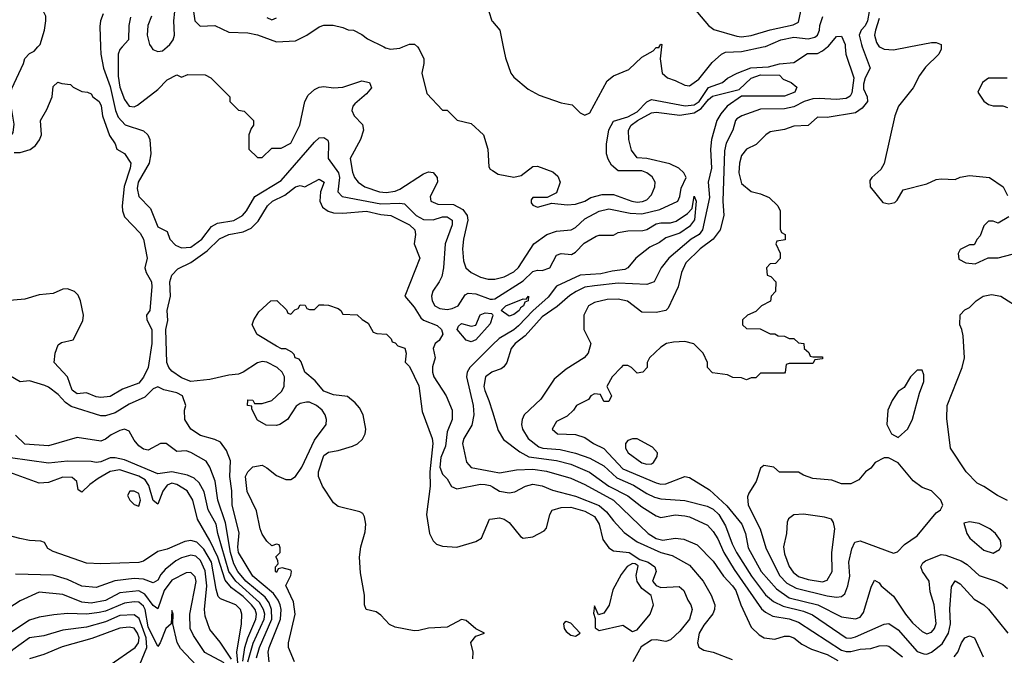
# Model space of a CAD drawing. Header units: inches. Extents: x 1793389 to 1900389, y 320802 to 470796.
# Tile 607 of 656: x 1858008 to 1862157, y 417437 to 420115. Entities that reach past the tile are written whole.
import ezdxf

# ---------------------------------------------------------------- set-up
doc = ezdxf.new("R2010")
doc.units = ezdxf.units.IN
doc.header["$MEASUREMENT"] = 0
for name, color, linetype in [('B8451', 7, 'Continuous'), ('B8452', 7, 'Continuous'), ('B8461', 7, 'Continuous'), ('B8462', 7, 'Continuous')]:
    doc.layers.add(name, color=color, linetype=linetype)

msp = doc.modelspace()

# ---------------------------------------------------------------- linework, layer by layer
at = {"layer": 'B8451', "color": 2}
for points, elevation in [([(1857475.4, 420000), (1857488.2, 419990), (1857505.8, 419965.8), (1857544.9, 419810), (1857564.8, 419784.8), (1857610, 419750.4), (1857670, 419721.6), (1857794.7, 419694.7), (1857818, 419678), (1857850, 419640.5), (1857914, 419610), (1857950, 419610.6), (1857973.1, 419626.9), (1857980.7, 419639.3), (1857984.8, 419675.2), (1857971.8, 419750), (1857969.7, 419790), (1857975.6, 419824.4), (1858024, 419930), (1858030, 419952), (1858050, 419972), (1858070, 419982), (1858085.4, 420000)], 246), ([(1858349.3, 420000), (1858350.4, 419970), (1858361.6, 419910), (1858390, 419834), (1858412.4, 419732.4), (1858423.7, 419703.7), (1858452.5, 419672.5), (1858530, 419646.4), (1858548.2, 419630), (1858557, 419610), (1858561.3, 419550), (1858554.4, 419510), (1858507.4, 419430), (1858503.4, 419403.4), (1858510.4, 419370.4), (1858558.8, 419318.8), (1858590, 419242), (1858630, 419222), (1858641, 419190), (1858664.9, 419164.9), (1858690, 419153), (1858730, 419157.1), (1858776.2, 419190), (1858816.2, 419243.8), (1858842.4, 419257.6), (1858910, 419268.8), (1858947, 419290), (1858963.6, 419310), (1858998.4, 419370), (1859110, 419437), (1859250, 419599.1), (1859270, 419617.3), (1859290, 419618.8), (1859307.1, 419607.1), (1859310, 419594), (1859308.2, 419530), (1859351.5, 419470), (1859355.2, 419450), (1859348.5, 419390), (1859366.8, 419370), (1859530, 419338.5), (1859610, 419341.7), (1859630, 419338.4), (1859678.4, 419290), (1859710, 419273.1), (1859750, 419271.7), (1859790, 419284.2), (1859810, 419284.9), (1859830.2, 419270.2), (1859830.3, 419250), (1859800.7, 419170), (1859794.4, 419070), (1859786.6, 419033.4), (1859776.3, 419010), (1859748.6, 418971.4), (1859743.8, 418950), (1859746.4, 418930), (1859758, 418910), (1859778.5, 418898.5), (1859810, 418893.7), (1859830, 418897.6), (1859855.1, 418910), (1859884.8, 418955.2), (1859897.2, 418962.8), (1859930, 418959.3), (1859990, 418937.1), (1860000, 418937.9)], 246), ([(1858439.7, 420000), (1858430.4, 419989.6), (1858423.1, 419970), (1858422.7, 419877.3), (1858430, 419831), (1858450, 419779.1), (1858470, 419750.7), (1858490, 419747.7), (1858504.8, 419755.2), (1858590, 419821), (1858630, 419861), (1858670, 419882), (1858690, 419872), (1858716.4, 419883.6), (1858790, 419882), (1858814, 419870), (1858894, 419790), (1858894, 419770), (1858930, 419734), (1858954, 419730), (1858994, 419690), (1858994, 419670), (1858983.6, 419656.4), (1858974, 419630), (1858974, 419570), (1859010, 419534), (1859030, 419534), (1859070, 419574), (1859110, 419574), (1859150, 419594), (1859189, 419670), (1859209.4, 419770.6), (1859223.2, 419796.8), (1859250, 419821), (1859270, 419830.8), (1859290, 419834), (1859330, 419827.7), (1859370, 419830.7), (1859450, 419857.3), (1859482, 419850), (1859490, 419828), (1859470, 419802), (1859419.8, 419760.2), (1859411.3, 419750), (1859407.1, 419732.9), (1859418, 419710), (1859453.2, 419673.2), (1859457.3, 419650), (1859444, 419610), (1859400.7, 419530), (1859410, 419472), (1859419.1, 419450), (1859434, 419430), (1859462.8, 419410), (1859524.7, 419390), (1859552.5, 419387.5), (1859590, 419392.7), (1859610, 419400.4), (1859710, 419464.9), (1859730, 419473.4), (1859750, 419470.8), (1859767.3, 419450), (1859768, 419430), (1859737.3, 419370), (1859741, 419350), (1859770, 419338), (1859836.1, 419336.1), (1859874.7, 419314.7), (1859893.4, 419290), (1859896.4, 419270), (1859878.4, 419190), (1859874.4, 419150), (1859878.8, 419098.8), (1859887.7, 419070), (1859910.4, 419050.4), (1859950, 419030.5), (1859982.3, 419022.3), (1860000, 419021.7)], 250), ([(1858561.8, 420000), (1858568.9, 419988.9), (1858590, 419980.5), (1858610, 419983.8), (1858629.1, 420000)], 254), ([(1859541.9, 420000), (1859550, 419996), (1859570, 419991), (1859610, 419994.8), (1859622.8, 420000)], 254), ([(1859683.7, 420000), (1859690, 419994), (1859711.3, 419950), (1859711.3, 419930), (1859702, 419890), (1859723.6, 419803.6), (1859790, 419734), (1859810, 419734), (1859851.1, 419691.1), (1859910, 419678), (1859962, 419630), (1859981, 419570), (1859985.4, 419494.6), (1859990, 419484.7), (1860000, 419478.8)], 254), ([(1857984.9, 419555.1), (1858010, 419555.3), (1858052.2, 419567.8), (1858074.6, 419585.4), (1858091.1, 419608.9), (1858100.7, 419630), (1858096.2, 419690), (1858123.3, 419736.7), (1858145.2, 419790), (1858150, 419834), (1858168.4, 419851.6), (1858185.4, 419845.4), (1858222, 419842), (1858234, 419830), (1858270, 419812), (1858294, 419810), (1858310, 419802), (1858316, 419790), (1858342.8, 419770), (1858351.8, 419751.8), (1858357.1, 419710), (1858386.8, 419626.8), (1858410, 419592), (1858418, 419570), (1858450.4, 419550.4), (1858477.1, 419510), (1858474.4, 419490), (1858448.2, 419411.8), (1858439.6, 419330), (1858441.7, 419310), (1858450, 419284), (1858515.6, 419215.6), (1858530.2, 419190.2), (1858545.7, 419110), (1858536.1, 419070), (1858541.5, 419050), (1858563.5, 419010), (1858564.5, 418990), (1858556, 418890), (1858542.4, 418870), (1858544.4, 418850), (1858564.7, 418810), (1858564.4, 418750), (1858550.2, 418649.8), (1858530, 418609.5), (1858510, 418583.6), (1858442, 418558), (1858390, 418527.3), (1858350, 418523.7), (1858330, 418526.6), (1858290, 418542.7), (1858250, 418539.3), (1858230, 418554), (1858209.6, 418609.6), (1858154, 418670), (1858157.2, 418710), (1858170, 418744.7), (1858184.5, 418755.5), (1858233.3, 418766.7), (1858274, 418846), (1858276.9, 418870), (1858264.2, 418930), (1858254.9, 418954.9), (1858239.3, 418970), (1858210, 418980.5), (1858190, 418979.6), (1858150, 418962), (1858090, 418955.1), (1858030, 418937), (1857870, 418923.6)], 242), ([(1859166, 417410), (1859141.2, 417470), (1859141.2, 417490), (1859169.6, 417610), (1859162.4, 417662.4), (1859129, 417731), (1859150, 417774), (1859153.2, 417790), (1859150, 417795.3), (1859114, 417806), (1859098, 417802), (1859090, 417786), (1859086, 417790), (1859086, 417810), (1859098, 417822), (1859096.4, 417836.4), (1859088, 417852), (1859106, 417870), (1859106, 417890), (1859102, 417902), (1859090, 417906), (1859070, 417898), (1859050, 417918), (1859030, 417948), (1859021.2, 417970), (1859005.6, 418045.6), (1858967.2, 418127.2), (1858959.3, 418190), (1858969.3, 418210), (1858990, 418230.6), (1859030, 418238), (1859050, 418227.3), (1859090, 418194), (1859130, 418177.3), (1859150, 418177.3), (1859170, 418190.7), (1859196.9, 418230), (1859250, 418342.8), (1859299, 418410), (1859301.2, 418430), (1859296, 418450), (1859282, 418470), (1859259.3, 418490), (1859230, 418503.7), (1859216.8, 418503.2), (1859190, 418497.2), (1859173.4, 418486.6), (1859136.3, 418430), (1859104.7, 418410), (1859090, 418405.1), (1859046.6, 418406.6), (1859010, 418428), (1858986, 418474), (1858986, 418486), (1858968.7, 418490), (1858970, 418514), (1858990, 418512), (1858998, 418498), (1859030, 418498), (1859070, 418511), (1859112, 418548), (1859122.7, 418570), (1859124, 418610), (1859114, 418630), (1859093.2, 418650), (1859050, 418672), (1859030, 418674.5), (1859010, 418669.3), (1858950, 418629.2), (1858930, 418620.9), (1858890, 418617.6), (1858810, 418599.1), (1858730, 418591.1), (1858690, 418605.4), (1858650, 418634.3), (1858636.4, 418650), (1858627.7, 418670), (1858624.5, 418810), (1858632.1, 418847.9), (1858629.8, 418890), (1858643.5, 418950), (1858641.1, 419010), (1858650, 419039.1), (1858674.5, 419065.5), (1858730, 419091.6), (1858798.6, 419141.4), (1858850, 419191.8), (1858889.2, 419210), (1858950, 419221.1), (1858983.1, 419236.9), (1859013.6, 419266.4), (1859052.7, 419330), (1859073.2, 419350), (1859124.7, 419375.3), (1859170, 419410.8), (1859190, 419416), (1859210, 419411), (1859270, 419442.8), (1859290.4, 419430), (1859275.5, 419390), (1859273, 419350), (1859284.7, 419324.7), (1859308.5, 419308.5), (1859330, 419301.6), (1859370, 419299.5), (1859470, 419308.7), (1859530, 419293.8), (1859571.3, 419290), (1859650.6, 419250), (1859673, 419230), (1859675.5, 419210), (1859670.4, 419170), (1859694.8, 419110), (1859631, 418950), (1859670, 418904), (1859698.5, 418858.5), (1859710, 418848.5), (1859767.1, 418827.1), (1859784.9, 418810), (1859790.4, 418790.4), (1859776, 418764), (1859758.8, 418750), (1859751, 418730), (1859758.8, 418690), (1859748.2, 418651.8), (1859748.2, 418630), (1859753, 418610), (1859805.5, 418530), (1859831, 418470), (1859830.8, 418430), (1859810, 418378), (1859801.6, 418318.4), (1859783.1, 418270), (1859778.9, 418230), (1859790, 418200.7), (1859810, 418181), (1859827.9, 418147.9), (1859850, 418139.1), (1859950, 418158.7), (1859970, 418157), (1859990, 418152), (1860000, 418146.2)], 242), ([(1859918, 417422), (1859919, 417450), (1859909.3, 417490.7), (1859930, 417518), (1859966, 417530), (1859930, 417548), (1859890, 417583.7), (1859870, 417587.3), (1859810, 417555.6), (1859730, 417552), (1859690, 417542), (1859670, 417540.7), (1859590, 417556.2), (1859566.6, 417566.6), (1859530, 417606.6), (1859510, 417620.9), (1859468.7, 417630), (1859461.2, 417650), (1859460.7, 417690), (1859444.6, 417784.6), (1859439.7, 417850), (1859445.6, 417894.4), (1859463.3, 417956.7), (1859466.3, 417990), (1859461, 418021), (1859454.5, 418034.5), (1859442, 418042), (1859350, 418064.5), (1859330, 418079.3), (1859283.7, 418150), (1859266.6, 418190), (1859267.3, 418210), (1859290, 418278.8), (1859310, 418292.7), (1859350, 418299.3), (1859410, 418318), (1859431.6, 418328.4), (1859453, 418347), (1859463.6, 418370), (1859466, 418390), (1859455.1, 418450), (1859439.3, 418479.3), (1859421.1, 418501.1), (1859390, 418527.6), (1859330, 418534.5), (1859289.3, 418550), (1859252.9, 418592.9), (1859210, 418629.2), (1859194, 418674), (1859185.2, 418685.2), (1859169.2, 418690), (1859164.7, 418704.7), (1859154.6, 418714.6), (1859128.9, 418728.9), (1859111.1, 418728.9), (1859090, 418739), (1859008.7, 418788.7), (1858988, 418830), (1858995.3, 418850), (1859016.4, 418883.6), (1859066, 418930), (1859091.6, 418931.6), (1859132.7, 418892.7), (1859138, 418878), (1859150, 418874), (1859167.3, 418892.7), (1859182, 418898), (1859190, 418914), (1859211.6, 418911.6), (1859218, 418898), (1859230, 418894), (1859250, 418894), (1859270, 418914), (1859290, 418914), (1859310, 418912), (1859350, 418898), (1859362, 418890), (1859370, 418874), (1859430, 418872), (1859451.6, 418851.6), (1859476.9, 418836.9), (1859498, 418798), (1859512.7, 418792.7), (1859554, 418790), (1859574, 418770), (1859578, 418758), (1859590, 418754), (1859601, 418741), (1859630.7, 418730.7), (1859636, 418710), (1859632.7, 418672.7), (1859650, 418654), (1859690, 418572), (1859704.1, 418464.1), (1859746.4, 418350), (1859748.5, 418330), (1859736.5, 418210), (1859738, 418150), (1859722, 418030), (1859735.5, 417950), (1859750, 417918.8), (1859764.8, 417904.8), (1859790, 417897.1), (1859850, 417893), (1859930, 417916), (1859954, 417930), (1859988, 418010), (1860000, 418011.7)], 238), ([(1860000, 418863.9), (1859990, 418833.2), (1859930, 418765.6), (1859910, 418757.6), (1859890, 418765.1), (1859852, 418810), (1859856.6, 418823.4), (1859870, 418834.4), (1859910, 418823.8), (1859930, 418827.3), (1859948.2, 418871.8), (1859970, 418879.5), (1859996.7, 418876.7), (1860000, 418872.5)], 242), ([(1860000, 418744.6), (1859904.9, 418650), (1859893, 418630), (1859890.4, 418610), (1859918.9, 418490), (1859921.1, 418450), (1859912.9, 418407.1), (1859879.5, 418350), (1859874, 418330), (1859890.4, 418250.4), (1859910, 418228), (1860000, 418211.5)], 246), ([(1859058.7, 417410), (1859055.4, 417450), (1859059.2, 417470), (1859107.8, 417590), (1859109.8, 417629.8), (1859106, 417650), (1859097.7, 417670), (1859077.7, 417697.7), (1858991.1, 417770), (1858929.9, 417869.9), (1858927, 417893), (1858932.5, 417952.5), (1858903.5, 418070), (1858902.3, 418130), (1858893.7, 418190), (1858895.9, 418255.9), (1858879.6, 418299.6), (1858854.5, 418334.5), (1858830, 418346.6), (1858770, 418363.7), (1858729.2, 418390), (1858704, 418430), (1858702, 418470), (1858708.7, 418490), (1858694, 418530), (1858670, 418542.7), (1858616, 418556), (1858590, 418568.7), (1858570, 418559), (1858535.1, 418524.9), (1858470, 418494.5), (1858410, 418458.4), (1858370, 418445.6), (1858350, 418445.6), (1858225.3, 418485.3), (1858201.8, 418501.8), (1858170, 418536.2), (1858130, 418567.3), (1858114.2, 418574.2), (1858050, 418594), (1858010, 418589.2), (1857970, 418612.7)], 246), ([(1860000, 418630.7), (1859998, 418630), (1859971, 418610), (1859963.8, 418570), (1859967.9, 418552.1), (1859985.5, 418510), (1860000, 418462.7)], 250), ([(1859006.3, 417426.3), (1859018.9, 417470), (1859070.7, 417590), (1859069, 417630), (1859058.8, 417658.8), (1859042.7, 417682.7), (1858960.9, 417750), (1858926.8, 417790), (1858910, 417822.9), (1858895.8, 417870), (1858875.6, 417995.6), (1858843.5, 418090), (1858831.2, 418171.2), (1858810, 418229), (1858794.3, 418254.3), (1858730, 418292), (1858710, 418298), (1858670, 418295.3), (1858626, 418330), (1858602, 418330), (1858550, 418301.2), (1858530, 418305.2), (1858510, 418319), (1858490, 418344), (1858470, 418382), (1858450, 418389.3), (1858430, 418384.5), (1858393.8, 418366.2), (1858370, 418347), (1858350, 418339.5), (1858250, 418354), (1858130, 418319.5), (1858030, 418327), (1857990, 418364)], 250), ([(1858969.9, 417410.1), (1858992.3, 417487.7), (1859038.3, 417590), (1859040.6, 417610), (1859035.7, 417630), (1859018.9, 417658.9), (1858919.3, 417750), (1858889.9, 417789.9), (1858843.8, 417950), (1858836.4, 417990), (1858801.7, 418050), (1858785.2, 418125.2), (1858763.9, 418163.9), (1858743.3, 418183.3), (1858715.4, 418195.4), (1858650, 418209.8), (1858590, 418202), (1858450, 418260.4), (1858410, 418269.7), (1858390, 418269.6), (1858350, 418252), (1858330, 418249.5), (1858310, 418253.6), (1858210, 418254.3), (1858130, 418246.6), (1857970, 418269.7)], 254), ([(1858947.9, 417412.1), (1858957, 417470), (1858969.2, 417510.8), (1859003.5, 417590), (1859006.6, 417610), (1858999.8, 417630), (1858985.6, 417650), (1858950, 417684.8), (1858900.7, 417720.7), (1858873.9, 417753.9), (1858842.9, 417850), (1858810, 417920.7), (1858757.6, 418010), (1858737.4, 418090), (1858713.3, 418130), (1858670, 418157.3), (1858650, 418162.3), (1858630, 418154.3), (1858611, 418129), (1858590, 418073.2), (1858570, 418088.7), (1858552.3, 418152.3), (1858536.4, 418176.4), (1858510, 418192), (1858430, 418218.2), (1858390, 418210.9), (1858338.4, 418181.6), (1858303.6, 418156.4), (1858270, 418124), (1858254.6, 418134.6), (1858249.3, 418170), (1858230, 418186.6), (1858190, 418187), (1858130, 418165.2), (1858090, 418162), (1857967, 418207)], 258), ([(1858949.8, 417170), (1858922.5, 417450), (1858942.4, 417570), (1858943.7, 417610), (1858938, 417630), (1858919, 417650), (1858854.9, 417674.9), (1858845.1, 417685.1), (1858835.6, 417715.6), (1858816.2, 417830), (1858784.6, 417884.6), (1858754.3, 417914.3), (1858730, 417921.3), (1858703.4, 417916.6), (1858630, 417883.6), (1858590, 417875.1), (1858530, 417834), (1858510, 417827.6), (1858350, 417822), (1858290, 417825.2), (1858150, 417874), (1858126.6, 417886.6), (1858112.3, 417912.3), (1858098, 417918), (1858050, 417920.9), (1858009.4, 417929.4), (1857950, 417944)], 262), ([(1858900.2, 417420.2), (1858852.3, 417492.3), (1858810, 417545.2), (1858790, 417602), (1858786.9, 417630), (1858796.8, 417730), (1858790, 417793.2), (1858770, 417836.3), (1858750, 417854.3), (1858730, 417858.3), (1858690, 417848.2), (1858665.5, 417834.5), (1858621.2, 417798.8), (1858602.7, 417777.3), (1858590, 417753.2), (1858570, 417742.9), (1858530, 417758), (1858490, 417761.1), (1858409, 417751), (1858330, 417723), (1858270, 417728.2), (1858210, 417756.3), (1858150, 417775.1), (1857990, 417779)], 266), ([(1858870, 417404.8), (1858788.9, 417448.9), (1858740.6, 417520.6), (1858726.6, 417550), (1858725.4, 417610), (1858752.3, 417747.7), (1858747.5, 417767.5), (1858730, 417786), (1858710, 417784.5), (1858650, 417753.3), (1858616.5, 417710), (1858590, 417633.2), (1858570, 417646.6), (1858535, 417695), (1858510, 417708.6), (1858430, 417699.8), (1858370, 417668.6), (1858310, 417657.4), (1858270, 417660.5), (1858190, 417693.3), (1858090, 417702.9), (1858010, 417666.6), (1857890, 417589)], 270), ([(1858775.3, 417370), (1858686.3, 417466.3), (1858671.3, 417491.3), (1858654, 417570), (1858655.3, 417610), (1858650, 417626), (1858646, 417570), (1858623.8, 417550), (1858600.7, 417490), (1858590, 417474), (1858550, 417557.6), (1858537.1, 417630), (1858530, 417644.2), (1858510, 417660.4), (1858490, 417662.3), (1858450, 417657.3), (1858370, 417623.1), (1858343.2, 417616.8), (1858290.9, 417610.9), (1858210, 417613.6), (1858151.9, 417608.1), (1858090, 417598), (1858050, 417585.6), (1857937.3, 417510)], 274), ([(1858495.3, 417350), (1858544.2, 417470), (1858541.7, 417510), (1858512.3, 417592.3), (1858490, 417607.1), (1858430, 417605.1), (1858370, 417578.7), (1858290, 417555.4), (1858190, 417543.6), (1858110, 417519.7), (1858050, 417511.3), (1857980, 417460), (1857850, 417342)], 278), ([(1858390, 417397.1), (1858495.1, 417470), (1858509.5, 417490), (1858511.6, 417510), (1858504.7, 417530), (1858490, 417551.2), (1858470, 417555.8), (1858430, 417551.2), (1858312.4, 417507.6), (1858186.9, 417473.1), (1858110, 417440.9), (1858050, 417422)], 282)]:
    msp.add_lwpolyline(points, dxfattribs=dict(at, elevation=elevation))
at = {"layer": 'B8451', "color": 2, "elevation": 262}
msp.add_lwpolyline([(1858490, 418128.7), (1858472, 418128), (1858462, 418110), (1858472, 418090), (1858490, 418072), (1858510, 418064.7), (1858517, 418090), (1858510, 418119)], close=True, dxfattribs=at)
at = {"layer": 'B8452', "color": 2}
for points, elevation in [([(1858085.4, 420000), (1858094, 420010), (1858113.2, 420070), (1858118, 420110), (1858118, 420130), (1858108.9, 420148.9), (1858108.7, 420170), (1858102, 420190), (1858054, 420230), (1858037.5, 420297.5), (1858029, 420310), (1857999, 420330)], 246), ([(1858360.3, 420139.7), (1858348.5, 420110), (1858346, 420086), (1858349.3, 420000)], 246), ([(1858629.1, 420000), (1858640.9, 420010), (1858654.5, 420030), (1858660.9, 420050), (1858657.2, 420110), (1858662, 420150)], 254), ([(1858741, 420150), (1858746.8, 420110), (1858768.1, 420088.1), (1858830, 420090.6), (1858890, 420062), (1858970, 420059.1), (1859010.5, 420050.5), (1859090, 420021), (1859170, 420026), (1859218, 420050), (1859270, 420084.7), (1859290, 420091.3), (1859328.9, 420091.1), (1859370, 420082), (1859391.6, 420071.6), (1859414, 420070), (1859450, 420052), (1859473.7, 420033.7), (1859541.9, 420000)], 254), ([(1859984.7, 420150), (1859998, 420110), (1860000, 420107.6)], 258), ([(1858474.6, 420125.4), (1858467.7, 420090), (1858466.8, 420030), (1858439.7, 420000)], 250), ([(1858563.8, 420130), (1858548.5, 420090), (1858544.9, 420050), (1858555.5, 420010), (1858561.8, 420000)], 254), ([(1859050, 420123.8), (1859070, 420114.4), (1859090, 420123)], 258), ([(1859622.8, 420000), (1859650, 420011), (1859671.6, 420011.6), (1859683.7, 420000)], 254)]:
    msp.add_lwpolyline(points, dxfattribs=dict(at, elevation=elevation))
at = {"layer": 'B8461', "color": 2}
for points, elevation in [([(1860000, 419478.8), (1860024.5, 419464.5), (1860090, 419450.8), (1860121.2, 419458.8), (1860170, 419496), (1860190, 419498), (1860254.4, 419474.4), (1860275.3, 419455.3), (1860284.7, 419430), (1860270, 419386), (1860230, 419366), (1860170, 419366), (1860163.6, 419356.4), (1860163.6, 419343.6), (1860170, 419334), (1860190, 419324.7), (1860250, 419342), (1860315.3, 419335.3), (1860350, 419337.3), (1860388.7, 419350), (1860414.7, 419365.3), (1860462, 419378), (1860510, 419378.4), (1860586.8, 419350), (1860610, 419346.7), (1860631.7, 419348.3), (1860650, 419356.4), (1860670, 419377.3), (1860684.2, 419410), (1860685.6, 419430), (1860673.2, 419453.2), (1860650, 419469.6), (1860630, 419477.4), (1860530, 419478.4), (1860502, 419502), (1860487.3, 419527.3), (1860480.5, 419550), (1860480.5, 419590), (1860490, 419651.3), (1860510, 419687.3), (1860570, 419706), (1860610, 419727.3), (1860650, 419768.2), (1860670, 419778.4), (1860812.6, 419752.6), (1860850, 419756.2), (1860870.4, 419769.6), (1860910, 419828.9), (1860969.2, 419850), (1860990, 419868), (1861031.1, 419888.9), (1861088.5, 419911.5), (1861163.2, 419916.8), (1861210, 419928.2), (1861270, 419934.6), (1861327.3, 419972.7), (1861370, 419972.7), (1861390, 419983.8), (1861411, 420000)], 254), ([(1860045.1, 420000), (1860054.4, 419954.4), (1860078, 419890), (1860090, 419872), (1860150, 419822), (1860196.9, 419796.9), (1860290, 419764.7), (1860336, 419756), (1860370, 419722), (1860390, 419712), (1860410, 419722), (1860483.1, 419856.9), (1860510, 419877.6), (1860575.3, 419904.7), (1860630, 419957.3), (1860676.5, 419983.5), (1860690, 419998), (1860702, 419998), (1860703.1, 420000)], 258), ([(1861486.3, 420000), (1861488.7, 419970), (1861523.2, 419870), (1861513.6, 419806.4), (1861507.2, 419792.8), (1861490, 419783.5), (1861450, 419778.5), (1861376.5, 419783.5), (1861350, 419781), (1861314, 419770), (1861270, 419748.2), (1861230, 419739.1), (1861130, 419737.4), (1861051.3, 419710), (1861030, 419697.2), (1861024, 419690), (1861013, 419650), (1860985.2, 419594.8), (1860978.3, 419561.7), (1860970.4, 419350.4), (1860974.9, 419290), (1860959.3, 419230), (1860930.6, 419190), (1860875.5, 419150), (1860815.5, 419090), (1860797.1, 419050), (1860783, 418990), (1860739.8, 418900.2), (1860730, 418889.2), (1860690, 418881.2), (1860630, 418882), (1860569.4, 418929.4), (1860530, 418938), (1860483.4, 418936.6), (1860430, 418924), (1860404.7, 418910), (1860384.7, 418870), (1860384.7, 418810), (1860414, 418750), (1860404, 418710), (1860386, 418690), (1860310, 418642.7), (1860259.9, 418600.1), (1860204.1, 418515.9), (1860134, 418450), (1860124.9, 418430), (1860123, 418410), (1860126, 418390), (1860150.2, 418350.2), (1860195.9, 418315.9), (1860212, 418310), (1860284.8, 418304.8), (1860350, 418289), (1860410, 418267.2), (1860470, 418235.3), (1860524.8, 418184.8), (1860594.2, 418154.2), (1860650, 418118.7), (1860683.2, 418103.2), (1860710, 418096.9), (1860810, 418088.7), (1860904.8, 418064.8), (1860930, 418052.2), (1860953.4, 418030), (1860982.4, 417982.4), (1861010, 417907.3), (1861028.9, 417870), (1861091.5, 417770), (1861150, 417692.2), (1861184.2, 417664.2), (1861224.4, 417644.4), (1861310, 417622.7), (1861348.1, 417608.1), (1861490, 417510.4), (1861510, 417508.7), (1861530, 417514.6), (1861650, 417567.7), (1861670, 417570.5), (1861710, 417544.9), (1861790, 417452.7), (1861817.2, 417442.8), (1861830, 417442.4), (1861850, 417450.4), (1861894.7, 417485.3), (1861921.7, 417530), (1861929.7, 417570), (1861926.6, 417633.4), (1861934, 417726), (1861950, 417750.8), (1861970, 417738.8), (1862030, 417674), (1862070.4, 417650.4), (1862090, 417631), (1862172, 417530)], 254), ([(1861558.1, 420000), (1861591.3, 419910), (1861570, 419869.3), (1861563, 419843), (1861563.4, 419823.4), (1861579.1, 419790), (1861580.7, 419770), (1861557.7, 419742.3), (1861530, 419722.7), (1861410, 419702.7), (1861370, 419704), (1861330, 419669), (1861270, 419666), (1861230, 419652.7), (1861170, 419642), (1861152, 419630), (1861110.9, 419589.1), (1861070, 419568.7), (1861050, 419542), (1861040.5, 419510), (1861038, 419470), (1861050, 419424.7), (1861090, 419391.3), (1861130, 419381), (1861165.4, 419365.4), (1861202, 419330), (1861212, 419310), (1861212.7, 419232.7), (1861218, 419218), (1861234, 419210), (1861232.7, 419187.3), (1861198, 419182), (1861194, 419170), (1861211.6, 419131.6), (1861211.6, 419108.4), (1861192.7, 419087.3), (1861170, 419086), (1861154, 419070), (1861158, 419038), (1861172.7, 419032.7), (1861194, 419010), (1861192, 418970), (1861174, 418950), (1861171.1, 418928.9), (1861134, 418910), (1861110, 418886), (1861074, 418870), (1861054, 418850), (1861054, 418830), (1861070, 418814), (1861127.3, 418812.7), (1861170, 418792), (1861190, 418792), (1861203.6, 418783.6), (1861230, 418782), (1861250, 418772), (1861270, 418772), (1861290, 418754), (1861312, 418750), (1861314, 418730), (1861332.7, 418712.7), (1861338, 418698), (1861350, 418694), (1861390, 418694), (1861390, 418686), (1861358, 418682), (1861350, 418666), (1861250, 418666), (1861238, 418662), (1861234, 418630), (1861230, 418626), (1861130, 418626), (1861110, 418606), (1861090, 418606), (1861070, 418598), (1861050, 418606), (1861012.7, 418607.3), (1860990, 418618), (1860927.3, 418627.3), (1860906, 418650), (1860906, 418670), (1860888, 418710), (1860848.9, 418748.9), (1860810, 418759), (1860763.5, 418756.5), (1860734, 418750), (1860710, 418735.3), (1860662, 418690), (1860652, 418670), (1860652, 418650), (1860634, 418630), (1860610, 418626), (1860586, 418650), (1860570, 418658), (1860550, 418658), (1860542, 418650), (1860504.7, 418610), (1860482, 418570), (1860502, 418530), (1860490, 418506), (1860470, 418506), (1860455.3, 418535.3), (1860430, 418538), (1860414, 418530), (1860404.7, 418515.3), (1860354, 418490), (1860342, 418470), (1860315.3, 418444.7), (1860270, 418422), (1860251.3, 418390), (1860274, 418370), (1860350, 418367.3), (1860390, 418354.8), (1860426, 418330), (1860470, 418308.2), (1860550, 418223.1), (1860690, 418163.7), (1860710, 418158.4), (1860730, 418159.5), (1860810.6, 418190.6), (1860830, 418186.8), (1860914.3, 418134.3), (1860987.3, 418067.3), (1861050.3, 417990), (1861066, 417950), (1861078, 417890), (1861132, 417790), (1861197, 417717), (1861250, 417679.6), (1861370.7, 417650), (1861470, 417599.3), (1861530, 417590.5), (1861550, 417597.3), (1861563, 417617), (1861595.3, 417724.7), (1861610, 417754), (1861630, 417742), (1861638, 417730), (1861690, 417686.8), (1861740.5, 417610), (1861770, 417574), (1861810, 417537.3), (1861830, 417527.3), (1861850, 417534.8), (1861862.7, 417550), (1861869.3, 417570.7), (1861861.6, 417650), (1861844.6, 417704.6), (1861839.6, 417750), (1861811.8, 417790), (1861805.1, 417810), (1861813.6, 417826.4), (1861824.7, 417835.3), (1861890, 417861.3), (1861910, 417858.7), (1861975.5, 417835.5), (1861999.7, 417819.7), (1862050, 417773.4), (1862122, 417750), (1862150, 417736), (1862170, 417718)], 258), ([(1860712.7, 420000), (1860706, 419950), (1860714.8, 419890), (1860738, 419870), (1860770, 419859.3), (1860810, 419838.4), (1860830, 419836.4), (1860870, 419864.9), (1860925.4, 419934.6), (1860965.2, 419970), (1860981.5, 419978.5), (1861050, 419981.1), (1861140.4, 420000)], 258), ([(1861891, 420000), (1861891, 419990), (1861881, 419970), (1861824.5, 419915.5), (1861799.8, 419880.2), (1861772.5, 419827.5), (1861711, 419750), (1861694.8, 419710), (1861650.6, 419509.4), (1861636.8, 419483.2), (1861598, 419450), (1861590, 419438), (1861591, 419410), (1861644.5, 419344.5), (1861670, 419338.8), (1861695.1, 419344.9), (1861705.6, 419354.4), (1861730, 419398), (1861830, 419422.8), (1861870, 419441), (1861890, 419444.7), (1861950, 419441), (1861970, 419451), (1862010, 419458), (1862094, 419450), (1862152, 419410), (1862170, 419374)], 262), ([(1861631, 420000), (1861650, 419990.4), (1861690, 419987.3), (1861754.4, 420000)], 262), ([(1860000, 419021.7), (1860010, 419021.3), (1860050, 419032.2), (1860090, 419052.7), (1860110, 419070.6), (1860175.1, 419170), (1860229.3, 419210), (1860270, 419223.8), (1860331.1, 419228.9), (1860350, 419239.3), (1860390, 419275.8), (1860450, 419308.5), (1860490, 419318), (1860579.9, 419299.9), (1860630, 419296.5), (1860704.6, 419315.4), (1860781.2, 419350), (1860789.4, 419370), (1860794.8, 419405.2), (1860816.2, 419450), (1860806, 419470), (1860786, 419490), (1860747.5, 419507.5), (1860650, 419529.8), (1860610, 419532.8), (1860585.7, 419565.7), (1860574.5, 419610), (1860572.8, 419650), (1860584, 419670), (1860611.8, 419690), (1860670, 419722), (1860690, 419725.8), (1860790, 419712.3), (1860850, 419722.9), (1860879.2, 419740.8), (1860910, 419779), (1860927.4, 419792.6), (1861038.9, 419821.1), (1861090, 419868.7), (1861130, 419882), (1861210, 419880.5), (1861224.4, 419864.4), (1861258, 419850), (1861282.8, 419830), (1861274, 419810), (1861230, 419792), (1861050, 419793.2), (1860989.1, 419750.9), (1860962, 419718), (1860944.9, 419690), (1860922.6, 419610), (1860918.9, 419570), (1860923.6, 419490), (1860908.7, 419430), (1860914.8, 419365.2), (1860885.7, 419230), (1860870.4, 419210), (1860837.1, 419190), (1860743, 419110), (1860710.6, 419070), (1860681, 419010), (1860650, 418999.5), (1860530, 419004.4), (1860430, 418994.2), (1860390, 418987.3), (1860353, 418970), (1860326.6, 418953.4), (1860273.2, 418906.8), (1860210, 418863.6), (1860137.5, 418782.5), (1860096.3, 418750), (1860079.1, 418730), (1860061, 418670), (1860047.5, 418652.5), (1860036.3, 418643.7), (1860000, 418630.7)], 250), ([(1862168.4, 419868.4), (1862090, 419868), (1862064.7, 419850), (1862044.7, 419810), (1862070, 419772), (1862090, 419758), (1862110, 419751.3), (1862150, 419751.3), (1862170, 419744.7)], 266), ([(1860000, 418937.9), (1860010, 418938.7), (1860130, 419015.3), (1860170, 419053.7), (1860190, 419059.6), (1860210, 419058.5), (1860242, 419070), (1860270, 419122.4), (1860290, 419130.4), (1860333.7, 419126.3), (1860350, 419134.9), (1860386.6, 419173.4), (1860436.9, 419203.1), (1860450, 419207), (1860510, 419207.7), (1860530, 419218.5), (1860570, 419225.8), (1860633.2, 419226.8), (1860650, 419230.3), (1860690, 419254.3), (1860710, 419259.6), (1860750, 419258.7), (1860774.3, 419265.7), (1860821.3, 419298.7), (1860840.9, 419319.1), (1860850, 419370.8), (1860858.8, 419350), (1860851.5, 419271.5), (1860830, 419244.2), (1860790, 419215.6), (1860730, 419195.4), (1860704, 419176), (1860663.8, 419156.2), (1860603.7, 419110), (1860570.3, 419069.7), (1860558, 419062), (1860504.2, 419055.8), (1860456.3, 419043.7), (1860370, 419038.4), (1860270, 418992.8), (1860234.2, 418945.8), (1860170, 418888.4), (1860110, 418825.1), (1860090, 418808.4), (1860027.7, 418772.3), (1860000, 418744.6)], 246), ([(1862176, 419284), (1862130, 419258), (1862110, 419266), (1862090, 419266), (1862070, 419246), (1862055.3, 419204.7), (1862042, 419190), (1862030, 419166), (1862010, 419166), (1861970, 419146), (1861962, 419130), (1861965.4, 419105.4), (1861994, 419090), (1862033.6, 419086.4), (1862088.9, 419111.1), (1862130, 419111.3), (1862190, 419127.3)], 262), ([(1862170, 418089), (1862128, 418110), (1862070, 418148.7), (1862042, 418162), (1861995.3, 418210), (1861929.3, 418309.3), (1861914.6, 418434.6), (1861915.3, 418490), (1861979, 418650), (1861988.7, 418690), (1861983.1, 418783.1), (1861978, 418810), (1861968.7, 418830), (1861970, 418872), (1861990, 418892), (1862010, 418902), (1862038, 418930), (1862068, 418950), (1862103.2, 418956.8), (1862142, 418950), (1862230, 418894)], 258), ([(1860000, 418872.5), (1860002, 418870), (1860000, 418863.9)], 242), ([(1860000, 418462.7), (1860024.1, 418384.1), (1860046.4, 418346.4), (1860114.8, 418294.8), (1860153.6, 418273.6), (1860270, 418258.3), (1860330, 418241.7), (1860409.2, 418209.2), (1860490.2, 418150.2), (1860570, 418108.7), (1860630, 418062.4), (1860690, 418024.9), (1860710, 418018), (1860770, 418028.2), (1860810, 418024.9), (1860830, 418020.4), (1860906, 417986), (1860930, 417959.1), (1860950, 417927.3), (1860975.6, 417870), (1861018, 417798), (1861133, 417633), (1861150, 417618.7), (1861182, 417602), (1861250, 417591.4), (1861290, 417577.4), (1861470, 417459), (1861490, 417452.6), (1861510, 417452.6), (1861550, 417463.1), (1861593.9, 417466.1), (1861630, 417477.6), (1861658.7, 417478.7), (1861670, 417475.5), (1861727.7, 417430)], 250), ([(1860000, 418211.5), (1860030, 418206), (1860101.6, 418218.4), (1860170, 418221.7), (1860227.7, 418212.3), (1860330, 418183.7), (1860390, 418157), (1860510.2, 418090.2), (1860656.4, 417950), (1860690, 417929.1), (1860717.5, 417922.5), (1860770, 417930.4), (1860806.2, 417926.2), (1860862.4, 417902.4), (1860930, 417833.4), (1860973.7, 417770), (1861011.8, 417730), (1861025.7, 417710), (1861046.7, 417650), (1861090, 417556), (1861123.4, 417523.4), (1861144.7, 417510), (1861190, 417505.5), (1861230, 417517.3), (1861250, 417517.3), (1861270, 417510.6), (1861303.9, 417483.9), (1861343.6, 417463.6), (1861410, 417441.1), (1861455.6, 417415.6)], 246), ([(1860000, 418146.2), (1860030, 418128.7), (1860070, 418121.3), (1860094.3, 418125.7), (1860139, 418150), (1860170, 418157.6), (1860210, 418150.4), (1860253.3, 418133.3), (1860350, 418107.4), (1860450, 418068.8), (1860481.2, 418041.2), (1860510, 418003), (1860555.1, 417955.1), (1860610, 417915.3), (1860710, 417870.3), (1860757.2, 417857.2), (1860830, 417816.3), (1860887.7, 417750), (1860922, 417690), (1860937.3, 417650), (1860936, 417630), (1860928, 417612), (1860890, 417564), (1860870.8, 417530), (1860864, 417490), (1860870, 417472), (1860890, 417458.8), (1860930, 417450.6), (1861010, 417419.1)], 242), ([(1860000, 418011.7), (1860030, 418016), (1860050, 418011), (1860070, 417996), (1860118, 417938), (1860130, 417930.5), (1860170, 417935.8), (1860218.4, 417961.6), (1860227.3, 417972.7), (1860242, 418030), (1860251.5, 418048.5), (1860290, 418060.3), (1860330, 418060.9), (1860390, 418044.6), (1860430, 418021.6), (1860450.3, 417990), (1860464.9, 417924.9), (1860490.4, 417890.4), (1860510, 417877.3), (1860576, 417870), (1860620.7, 417840.7), (1860656, 417830), (1860684, 417810), (1860690.5, 417789.5), (1860674.8, 417750), (1860690, 417731), (1860710, 417722.8), (1860786.8, 417726.8), (1860806, 417710), (1860822.8, 417670), (1860836.3, 417650), (1860841.6, 417630), (1860830, 417589.4), (1860790, 417539.3), (1860750, 417502), (1860730, 417495.1), (1860690, 417502.7), (1860670, 417501.2), (1860626.8, 417473.2), (1860591.3, 417410)], 238), ([(1861945.2, 417430), (1861960.9, 417450), (1861976, 417490), (1861990, 417510.8), (1862010, 417518.8), (1862031, 417510), (1862067.3, 417430)], 250)]:
    msp.add_lwpolyline(points, dxfattribs=dict(at, elevation=elevation))
for points, elevation in [([(1860070, 418865.6), (1860037.2, 418890), (1860056, 418910), (1860130, 418938.8), (1860142, 418938), (1860151.3, 418950), (1860150.4, 418930), (1860135.9, 418924.1), (1860130.4, 418910), (1860118.4, 418901.6), (1860112.4, 418890), (1860090, 418872.3)], 242), ([(1861810, 418638), (1861790, 418638), (1861762, 418610), (1861734.4, 418565.6), (1861710, 418548), (1861684.7, 418510), (1861666, 418470), (1861662, 418410), (1861682, 418370), (1861710, 418354), (1861750, 418391.3), (1861770, 418432), (1861798.6, 418541.4), (1861817.2, 418590), (1861818, 418618)], 262), ([(1860590, 418349), (1860570, 418342), (1860561, 418330), (1860560.7, 418310), (1860571.3, 418290), (1860630, 418248.4), (1860650, 418243), (1860670, 418244), (1860679, 418250), (1860694.6, 418274.6), (1860695.3, 418290), (1860674.6, 418314.6), (1860610, 418348.7)], 262), ([(1861650, 418268.7), (1861612, 418250), (1861594.4, 418225.6), (1861572, 418210), (1861543.6, 418176.4), (1861510, 418159), (1861470, 418159), (1861430, 418175.3), (1861350, 418182), (1861310, 418195.3), (1861290, 418208), (1861210, 418208.7), (1861186, 418230), (1861143.6, 418236.4), (1861130, 418226), (1861111.3, 418170), (1861079.8, 418120.2), (1861075.3, 418104.7), (1861077.3, 418070), (1861128.2, 417970), (1861152.2, 417890), (1861210, 417773), (1861240.7, 417740.7), (1861280.2, 417720.2), (1861410, 417687.4), (1861450, 417681.6), (1861470, 417684.9), (1861484.5, 417695.5), (1861498, 417730), (1861505.1, 417770), (1861502, 417830), (1861514.5, 417885.5), (1861526.8, 417913.2), (1861550, 417918.8), (1861690, 417867.3), (1861706.3, 417873.7), (1861735.9, 417904.1), (1861790, 417940.7), (1861870, 418038), (1861888, 418050), (1861898, 418070), (1861888.7, 418090), (1861849.3, 418129.3), (1861810, 418144), (1861772.5, 418172.5), (1861710, 418248), (1861668.4, 418268.4)], 262), ([(1861310, 418032.3), (1861270, 418029), (1861247.7, 418012.3), (1861241.4, 417998.6), (1861238.8, 417950), (1861226, 417894), (1861230, 417864.7), (1861250, 417810.8), (1861267.1, 417787.1), (1861290, 417768.8), (1861330, 417756), (1861390, 417747), (1861410, 417753.4), (1861431.5, 417790), (1861429.6, 417870), (1861442.7, 417970), (1861436.5, 417996.5), (1861428, 418010), (1861399.5, 418019.5)], 266), ([(1862010, 417999), (1861986.4, 417993.6), (1861998.8, 417950), (1862011, 417930), (1862070, 417880.7), (1862110, 417867.3), (1862136.5, 417883.5), (1862143.1, 417896.9), (1862140.2, 417920.2), (1862119, 417950), (1862095.3, 417970), (1862050, 417992.7)], 262), ([(1860590, 417824), (1860568.2, 417811.8), (1860542, 417778), (1860507, 417713), (1860491.5, 417648.5), (1860470, 417615.3), (1860447.3, 417607.3), (1860430, 417646), (1860425.4, 417614.6), (1860432.7, 417592.7), (1860432.7, 417552.7), (1860450, 417542), (1860550, 417564.7), (1860590, 417538), (1860610, 417544.7), (1860665.2, 417610), (1860679, 417650), (1860668.9, 417688.9), (1860630, 417719), (1860610, 417748.7), (1860606, 417774), (1860613.6, 417813.6), (1860602, 417822)], 238), ([(1860310, 417579.3), (1860304.1, 417575.9), (1860298.8, 417570), (1860302.4, 417550), (1860310, 417537.3), (1860330, 417521.3), (1860350, 417517.3), (1860369, 417530), (1860330, 417572.3)], 238)]:
    msp.add_lwpolyline(points, close=True, dxfattribs=dict(at, elevation=elevation))
at = {"layer": 'B8462', "color": 2}
for points, elevation in [([(1860826, 420190), (1860911, 420090), (1860933, 420073), (1861030, 420044.9), (1861050, 420042), (1861090, 420047.6), (1861170, 420071.6), (1861267, 420093), (1861290, 420104), (1861302.9, 420170)], 262), ([(1861586.7, 420150), (1861579.5, 420110), (1861570, 420089.4), (1861553, 420070), (1861545.5, 420050), (1861554.4, 420010), (1861558.1, 420000)], 258), ([(1860000, 420107.6), (1860030.7, 420070.7), (1860045.1, 420000)], 258), ([(1861140.4, 420000), (1861150, 420002), (1861215.3, 420030), (1861270, 420041.3), (1861330, 420034.6), (1861358.5, 420041.5), (1861369.4, 420050), (1861378, 420070), (1861379.3, 420090), (1861391.9, 420128.1)], 258), ([(1861630, 420119.5), (1861614, 420070), (1861610.3, 420050), (1861618.3, 420018.3), (1861630, 420000.5), (1861631, 420000)], 262), ([(1860703.1, 420000), (1860710, 420012), (1860714, 420010), (1860712.7, 420000)], 258), ([(1861411, 420000), (1861416.1, 420003.9), (1861450, 420044), (1861470, 420046), (1861485.5, 420010), (1861486.3, 420000)], 254), ([(1861754.4, 420000), (1861850, 420018.8), (1861870, 420018.8), (1861891, 420010), (1861891, 420000)], 262)]:
    msp.add_lwpolyline(points, dxfattribs=dict(at, elevation=elevation))

doc.saveas('drawing.dxf')
